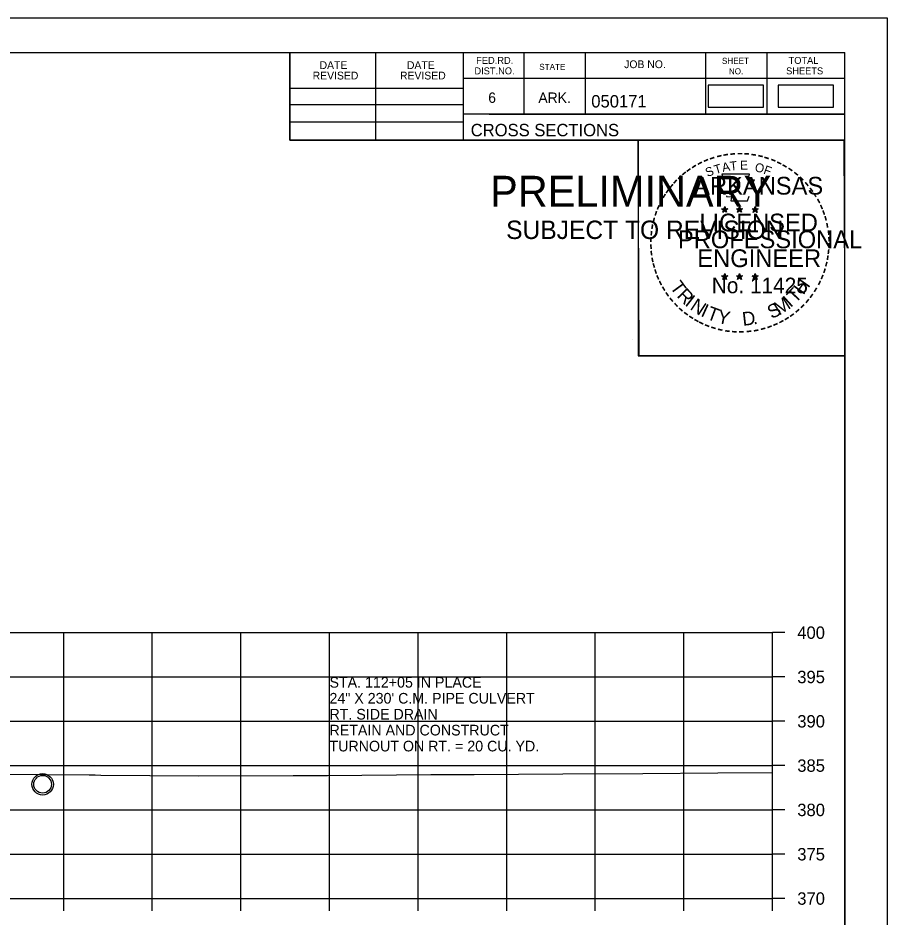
# Model space of a CAD drawing. Extents: x -37291014 to -37290680, y -936053 to -933067.
# Drawn here: x -37290778.3 to -37290680.2, y -933594.7 to -933493.3 of the extents above; entities that cross this region are included whole.
import ezdxf

# ---------------------------------------------------------------- set-up
doc = ezdxf.new("R2010")
doc.units = 0
for name, color, linetype in [('Default', 7, 'Continuous'), ('R_Axis', 7, 'Continuous'), ('R_Axis Annot', 7, 'Continuous'), ('R_Border', 7, 'Continuous'), ('R_Border PE', 7, 'Continuous'), ('R_Border Prem', 7, 'Continuous'), ('R_Exist Surface', 7, 'Continuous'), ('R_Grid', 7, 'Continuous'), ('R_No Plot', 7, 'Continuous'), ('R_Water', 7, 'Continuous'), ('R_Water Annot', 7, 'Continuous')]:
    doc.layers.add(name, color=color, linetype=linetype)

msp = doc.modelspace()

# ---------------------------------------------------------------- linework, layer by layer
at = {"layer": 'Default'}
for points in [[(-37290700.35, -933503.32), (-37290694.1, -933503.32), (-37290694.1, -933500.84), (-37290700.35, -933500.84)], [(-37290692.46, -933503.33), (-37290686.21, -933503.33), (-37290686.21, -933500.85), (-37290692.46, -933500.85)]]:
    msp.add_lwpolyline(points, close=True, dxfattribs=at)
at = {"layer": 'R_Axis'}
for p, q in [((-37290693.1, -933592.61), (-37290693.1, -933562.61)), ((-37290691.7, -933562.61), (-37290693.1, -933562.61)), ((-37290691.7, -933567.61), (-37290693.1, -933567.61)), ((-37290691.7, -933572.61), (-37290693.1, -933572.61)), ((-37290691.7, -933577.61), (-37290693.1, -933577.61)), ((-37290691.7, -933582.61), (-37290693.1, -933582.61)), ((-37290691.7, -933587.61), (-37290693.1, -933587.61)), ((-37290993.1, -933592.61), (-37290693.1, -933592.61)), ((-37290773.1, -933594.01), (-37290773.1, -933592.61)), ((-37290763.1, -933594.01), (-37290763.1, -933592.61)), ((-37290753.1, -933594.01), (-37290753.1, -933592.61)), ((-37290743.1, -933594.01), (-37290743.1, -933592.61)), ((-37290733.1, -933594.01), (-37290733.1, -933592.61)), ((-37290723.1, -933594.01), (-37290723.1, -933592.61)), ((-37290713.1, -933594.01), (-37290713.1, -933592.61)), ((-37290703.1, -933594.01), (-37290703.1, -933592.61)), ((-37290693.1, -933594.01), (-37290693.1, -933592.61)), ((-37290691.7, -933592.61), (-37290693.1, -933592.61))]:
    msp.add_line(p, q, dxfattribs=at)
at = {"layer": 'R_Border'}
for p, q in [((-37291001.1, -933497.15), (-37290684.92, -933497.15)), ((-37290747.56, -933507.03), (-37290747.56, -933497.15)), ((-37290737.88, -933507.03), (-37290737.88, -933497.15)), ((-37290728.02, -933497.15), (-37290728.02, -933507.03)), ((-37290721.18, -933497.15), (-37290721.18, -933504.09)), ((-37290714.24, -933497.15), (-37290714.24, -933504.09)), ((-37290700.66, -933497.15), (-37290700.66, -933504.09)), ((-37290693.72, -933497.15), (-37290693.72, -933504.09)), ((-37290684.92, -933702.61), (-37290684.92, -933497.15)), ((-37290684.92, -933500.09), (-37290728.02, -933500.09)), ((-37290684.92, -933500.07), (-37290684.92, -933500.07)), ((-37290747.56, -933501.17), (-37290728.02, -933501.17)), ((-37290747.56, -933503.03), (-37290728.02, -933503.03)), ((-37290684.92, -933504.09), (-37290728.02, -933504.09)), ((-37290725.06, -933504.09), (-37290684.92, -933504.09)), ((-37290747.56, -933504.97), (-37290728.02, -933504.97)), ((-37290684.92, -933507.03), (-37290747.56, -933507.03))]:
    msp.add_line(p, q, dxfattribs=at)
at = {"layer": 'R_Border PE'}
for p, q in [((-37290698.84, -933514.77), (-37290698.49, -933514.88)), ((-37290698.84, -933514.77), (-37290698.58, -933514.82)), ((-37290698.84, -933514.77), (-37290698.6, -933514.89)), ((-37290698.49, -933514.52), (-37290698.53, -933514.77)), ((-37290698.49, -933514.88), (-37290698.49, -933514.52)), ((-37290698.49, -933514.52), (-37290698.44, -933514.77)), ((-37290698.14, -933514.77), (-37290698.49, -933514.88)), ((-37290698.14, -933514.77), (-37290698.43, -933514.82)), ((-37290698.14, -933514.77), (-37290698.34, -933514.87)), ((-37290697.17, -933514.77), (-37290696.82, -933514.88)), ((-37290697.17, -933514.77), (-37290696.91, -933514.82)), ((-37290697.17, -933514.77), (-37290696.93, -933514.89)), ((-37290696.82, -933514.52), (-37290696.86, -933514.77)), ((-37290696.82, -933514.88), (-37290696.82, -933514.52)), ((-37290696.82, -933514.52), (-37290696.77, -933514.77)), ((-37290696.47, -933514.77), (-37290696.82, -933514.88)), ((-37290696.47, -933514.77), (-37290696.76, -933514.82)), ((-37290696.47, -933514.77), (-37290696.67, -933514.87)), ((-37290695.4, -933514.78), (-37290695.05, -933514.89)), ((-37290695.4, -933514.78), (-37290695.15, -933514.83)), ((-37290695.4, -933514.78), (-37290695.17, -933514.9)), ((-37290695.05, -933514.53), (-37290695.09, -933514.78)), ((-37290695.05, -933514.89), (-37290695.05, -933514.53)), ((-37290695.05, -933514.53), (-37290695, -933514.78)), ((-37290694.71, -933514.78), (-37290695.05, -933514.89)), ((-37290694.71, -933514.78), (-37290694.99, -933514.83)), ((-37290694.71, -933514.78), (-37290694.91, -933514.88)), ((-37290698.7, -933515.18), (-37290698.49, -933514.88)), ((-37290698.7, -933515.18), (-37290698.58, -933514.93)), ((-37290698.7, -933515.18), (-37290698.49, -933514.96)), ((-37290698.27, -933515.18), (-37290698.49, -933514.88)), ((-37290698.27, -933515.18), (-37290698.49, -933514.96)), ((-37290698.27, -933515.18), (-37290698.41, -933514.89)), ((-37290697.03, -933515.18), (-37290696.82, -933514.88)), ((-37290697.03, -933515.18), (-37290696.91, -933514.93)), ((-37290697.03, -933515.18), (-37290696.82, -933514.96)), ((-37290696.6, -933515.18), (-37290696.82, -933514.88)), ((-37290696.6, -933515.18), (-37290696.82, -933514.96)), ((-37290696.6, -933515.18), (-37290696.74, -933514.89)), ((-37290695.27, -933515.19), (-37290695.05, -933514.89)), ((-37290695.27, -933515.19), (-37290695.14, -933514.95)), ((-37290695.27, -933515.19), (-37290695.06, -933514.97)), ((-37290694.84, -933515.19), (-37290695.06, -933514.98)), ((-37290694.84, -933515.19), (-37290695.05, -933514.89)), ((-37290694.84, -933515.19), (-37290694.98, -933514.9)), ((-37290698.84, -933522.34), (-37290698.49, -933522.45)), ((-37290698.84, -933522.34), (-37290698.59, -933522.39)), ((-37290698.84, -933522.34), (-37290698.6, -933522.47)), ((-37290698.71, -933522.75), (-37290698.49, -933522.45)), ((-37290698.71, -933522.75), (-37290698.58, -933522.51)), ((-37290698.71, -933522.75), (-37290698.49, -933522.53)), ((-37290698.49, -933522.09), (-37290698.53, -933522.34)), ((-37290698.49, -933522.45), (-37290698.49, -933522.09)), ((-37290698.49, -933522.09), (-37290698.44, -933522.34)), ((-37290698.14, -933522.34), (-37290698.49, -933522.45)), ((-37290698.28, -933522.75), (-37290698.49, -933522.45)), ((-37290698.28, -933522.75), (-37290698.49, -933522.54)), ((-37290698.14, -933522.34), (-37290698.43, -933522.39)), ((-37290698.28, -933522.75), (-37290698.42, -933522.46)), ((-37290698.14, -933522.34), (-37290698.35, -933522.45)), ((-37290697.17, -933522.34), (-37290696.82, -933522.45)), ((-37290697.17, -933522.34), (-37290696.92, -933522.39)), ((-37290697.17, -933522.34), (-37290696.93, -933522.47)), ((-37290697.04, -933522.75), (-37290696.82, -933522.45)), ((-37290697.04, -933522.75), (-37290696.91, -933522.51)), ((-37290697.04, -933522.75), (-37290696.82, -933522.53)), ((-37290696.82, -933522.09), (-37290696.86, -933522.34)), ((-37290696.82, -933522.45), (-37290696.82, -933522.09)), ((-37290696.82, -933522.09), (-37290696.77, -933522.34)), ((-37290696.48, -933522.34), (-37290696.82, -933522.45)), ((-37290696.61, -933522.75), (-37290696.82, -933522.45)), ((-37290696.61, -933522.75), (-37290696.82, -933522.54)), ((-37290696.48, -933522.34), (-37290696.76, -933522.39)), ((-37290696.61, -933522.75), (-37290696.75, -933522.46)), ((-37290696.48, -933522.34), (-37290696.68, -933522.45)), ((-37290695.4, -933522.35), (-37290695.06, -933522.46)), ((-37290695.4, -933522.35), (-37290695.15, -933522.4)), ((-37290695.4, -933522.35), (-37290695.17, -933522.48)), ((-37290695.27, -933522.76), (-37290695.06, -933522.46)), ((-37290695.27, -933522.76), (-37290695.15, -933522.52)), ((-37290695.27, -933522.76), (-37290695.06, -933522.54)), ((-37290695.06, -933522.1), (-37290695.1, -933522.35)), ((-37290695.06, -933522.46), (-37290695.06, -933522.1)), ((-37290695.06, -933522.1), (-37290695.01, -933522.35)), ((-37290694.71, -933522.35), (-37290695.06, -933522.46)), ((-37290694.84, -933522.76), (-37290695.06, -933522.46)), ((-37290694.84, -933522.76), (-37290695.06, -933522.55)), ((-37290694.71, -933522.35), (-37290694.99, -933522.4)), ((-37290694.84, -933522.76), (-37290694.98, -933522.47)), ((-37290694.71, -933522.35), (-37290694.91, -933522.46))]:
    msp.add_line(p, q, dxfattribs=at)
for points in [[(-37290698.8, -933510.89), (-37290698.53, -933511.72)], [(-37290695.28, -933511.81), (-37290695.14, -933511.53), (-37290695.83, -933511.55), (-37290695.68, -933510.89), (-37290698.8, -933510.89)], [(-37290698.3, -933513.32), (-37290698.3, -933513.4), (-37290697.74, -933513.42), (-37290697.79, -933513.89), (-37290695.92, -933513.89), (-37290695.72, -933513.36)], [(-37290698.49, -933514.52), (-37290698.27, -933515.18), (-37290698.84, -933514.77), (-37290698.14, -933514.77), (-37290698.7, -933515.18), (-37290698.49, -933514.52)], [(-37290696.82, -933514.52), (-37290696.6, -933515.18), (-37290697.17, -933514.77), (-37290696.47, -933514.77), (-37290697.03, -933515.18), (-37290696.82, -933514.52)], [(-37290695.05, -933514.53), (-37290694.84, -933515.19), (-37290695.4, -933514.78), (-37290694.71, -933514.78), (-37290695.27, -933515.19), (-37290695.05, -933514.53)], [(-37290698.49, -933522.09), (-37290698.28, -933522.75), (-37290698.84, -933522.34), (-37290698.14, -933522.34), (-37290698.71, -933522.75), (-37290698.49, -933522.09)], [(-37290696.82, -933522.09), (-37290696.61, -933522.75), (-37290697.17, -933522.34), (-37290696.48, -933522.34), (-37290697.04, -933522.75), (-37290696.82, -933522.09)], [(-37290695.06, -933522.1), (-37290694.84, -933522.76), (-37290695.4, -933522.35), (-37290694.71, -933522.35), (-37290695.27, -933522.76), (-37290695.06, -933522.1)]]:
    msp.add_lwpolyline(points, dxfattribs=at)
for centre, radius in [((-37290698.49, -933514.88), 0.172), ((-37290698.49, -933514.88), 0.145), ((-37290698.49, -933514.88), 0.116), ((-37290698.49, -933514.88), 0.0991), ((-37290698.49, -933514.88), 0.0747), ((-37290696.82, -933514.88), 0.172), ((-37290696.82, -933514.88), 0.145), ((-37290696.82, -933514.88), 0.116), ((-37290696.82, -933514.88), 0.0991), ((-37290696.82, -933514.88), 0.0747), ((-37290695.05, -933514.89), 0.172), ((-37290695.05, -933514.89), 0.145), ((-37290695.05, -933514.89), 0.116), ((-37290695.05, -933514.89), 0.0991), ((-37290698.49, -933514.88), 0.0495), ((-37290698.49, -933514.88), 0.0296), ((-37290696.82, -933514.88), 0.0495), ((-37290696.82, -933514.88), 0.0296), ((-37290695.05, -933514.89), 0.0747), ((-37290695.05, -933514.89), 0.0495), ((-37290695.05, -933514.89), 0.0296), ((-37290698.49, -933522.46), 0.172), ((-37290698.49, -933522.46), 0.145), ((-37290698.49, -933522.46), 0.116), ((-37290698.49, -933522.46), 0.0991), ((-37290698.49, -933522.46), 0.0747), ((-37290698.49, -933522.46), 0.0495), ((-37290698.49, -933522.46), 0.0296), ((-37290696.82, -933522.46), 0.172), ((-37290696.82, -933522.46), 0.145), ((-37290696.82, -933522.46), 0.116), ((-37290696.82, -933522.46), 0.0991), ((-37290696.82, -933522.46), 0.0747), ((-37290696.82, -933522.46), 0.0495), ((-37290696.82, -933522.46), 0.0296), ((-37290695.06, -933522.47), 0.172), ((-37290695.06, -933522.47), 0.145), ((-37290695.06, -933522.47), 0.116), ((-37290695.06, -933522.47), 0.0991), ((-37290695.06, -933522.47), 0.0747), ((-37290695.06, -933522.47), 0.0495), ((-37290695.06, -933522.47), 0.0296)]:
    msp.add_circle(centre, radius, dxfattribs=at)
at = {"layer": 'R_Exist Surface'}
msp.add_lwpolyline([(-37290785.24, -933578.53), (-37290770.21, -933578.67), (-37290769.93, -933578.67), (-37290769.53, -933578.67), (-37290768.89, -933578.68), (-37290757.83, -933578.75), (-37290747.2, -933578.74), (-37290745.42, -933578.73), (-37290743.34, -933578.72), (-37290731.66, -933578.62), (-37290726.78, -933578.61), (-37290716.77, -933578.55), (-37290707.75, -933578.49), (-37290699.28, -933578.44), (-37290693.1, -933578.4)], dxfattribs=at)
at = {"layer": 'R_Grid'}
for p, q in [((-37290993.1, -933562.61), (-37290693.1, -933562.61)), ((-37290773.1, -933592.61), (-37290773.1, -933562.61)), ((-37290763.1, -933592.61), (-37290763.1, -933562.61)), ((-37290753.1, -933592.61), (-37290753.1, -933562.61)), ((-37290743.1, -933592.61), (-37290743.1, -933562.61)), ((-37290733.1, -933592.61), (-37290733.1, -933562.61)), ((-37290723.1, -933592.61), (-37290723.1, -933562.61)), ((-37290713.1, -933592.61), (-37290713.1, -933562.61)), ((-37290703.1, -933592.61), (-37290703.1, -933562.61)), ((-37290693.1, -933592.61), (-37290693.1, -933562.61)), ((-37290993.1, -933567.61), (-37290693.1, -933567.61)), ((-37290993.1, -933572.61), (-37290693.1, -933572.61)), ((-37290993.1, -933577.61), (-37290693.1, -933577.61)), ((-37290993.1, -933582.61), (-37290693.1, -933582.61)), ((-37290993.1, -933587.61), (-37290693.1, -933587.61)), ((-37290993.1, -933592.61), (-37290693.1, -933592.61))]:
    msp.add_line(p, q, dxfattribs=at)
at = {"layer": 'R_No Plot'}
for p, q in [((-37291013.5, -933493.25), (-37290680.17, -933493.25)), ((-37290708.89, -933529.48), (-37290708.89, -933529.48))]:
    msp.add_line(p, q, dxfattribs=at)
for points in [[(-37291013.51, -933493.25), (-37290680.17, -933493.25), (-37290680.17, -933706.59), (-37291013.51, -933706.59)], [(-37290767.18, -933497.15), (-37290747.56, -933497.15), (-37290747.56, -933507.03), (-37290731.45, -933507.03), (-37290708.25, -933507.03), (-37290708.25, -933531.36), (-37290684.92, -933531.36), (-37290684.92, -933702.61), (-37291001.1, -933702.61), (-37291001.1, -933497.15)], [(-37290708.25, -933507.03), (-37290685.04, -933507.03), (-37290684.92, -933531.36), (-37290708.13, -933531.36)]]:
    msp.add_lwpolyline(points, close=True, dxfattribs=at)
msp.add_circle((-37290775.48, -933579.72), 1.21, dxfattribs=at)
at = {"layer": 'R_Water'}
msp.add_circle((-37290775.48, -933579.72), 1, dxfattribs=at)

# ---------------------------------------------------------------- texts
at = {"layer": 'R_Axis Annot'}
for s, p in [('400', (-37290690.3, -933563.31)), ('395', (-37290690.3, -933568.31)), ('390', (-37290690.3, -933573.31)), ('385', (-37290690.3, -933578.31)), ('380', (-37290690.3, -933583.31)), ('375', (-37290690.3, -933588.31)), ('370', (-37290690.3, -933593.31))]:
    msp.add_text(s, height=1.4, dxfattribs=at).set_placement(p)
at = {"layer": 'R_Border'}
for s, height, p in [('DATE', 0.879, (-37290744.22, -933499.01)), ('DATE', 0.879, (-37290734.36, -933499.01)), ('FED.RD.', 0.782, (-37290726.54, -933498.43)), ('STATE', 0.684, (-37290719.42, -933499.11)), ('JOB NO.', 0.879, (-37290709.84, -933498.91)), ('SHEET', 0.684, (-37290698.8, -933498.43)), ('TOTAL', 0.782, (-37290691.28, -933498.43)), ('REVISED', 0.879, (-37290745, -933500.19)), ('REVISED', 0.879, (-37290735.14, -933500.19)), ('DIST.NO.', 0.782, (-37290726.74, -933499.61)), ('NO.', 0.684, (-37290698.02, -933499.61)), ('SHEETS', 0.782, (-37290691.56, -933499.61)), ('6', 1.17, (-37290725.18, -933502.83)), ('ARK.', 1.172, (-37290719.52, -933502.83)), ('050171', 1.4, (-37290713.55, -933503.35)), ('CROSS SECTIONS', 1.4, (-37290727.16, -933506.6))]:
    msp.add_text(s, height=height, dxfattribs=at).set_placement(p)
at = {"layer": 'R_Border PE'}
for s, height, rotation, p in [('-', 1.6, 13.6302, (-37290699.3, -933509.52)), ('-', 1.6, 10.2193, (-37290698.62, -933509.36)), ('-', 1.6, 5.8968, (-37290697.89, -933509.25)), ('-', 1.6, 0.1862, (-37290697.12, -933509.18)), ('-', 1.6, 357.743, (-37290696.4, -933509.19)), ('-', 1.6, 352.1617, (-37290695.65, -933509.25)), ('-', 1.6, 347.2049, (-37290694.93, -933509.36)), ('-', 1.6, 28.7918, (-37290701.31, -933510.35)), ('-', 1.6, 24.3072, (-37290700.68, -933510.03)), ('-', 1.6, 19.1761, (-37290700.05, -933509.77)), ('T', 1, 16.4036, (-37290699.53, -933510.88)), ('A', 1, 11.2132, (-37290698.7, -933510.63)), ('T', 1, 6.0228, (-37290697.85, -933510.47)), ('E', 1, 0.8323, (-37290696.75, -933510.36)), ('O', 1, 350.4515, (-37290695.14, -933510.57)), ('-', 1.6, 342.3362, (-37290694.3, -933509.52)), ('-', 1.6, 337.8551, (-37290693.56, -933509.74)), ('-', 1.6, 334.1211, (-37290692.93, -933510.01)), ('-', 1.6, 329.6409, (-37290692.35, -933510.3)), ('-', 1.6, 38.9507, (-37290702.97, -933511.49)), ('-', 1.6, 36.2317, (-37290702.49, -933511.12)), ('-', 1.6, 34.0636, (-37290701.91, -933510.72)), ('S', 1, 21.594, (-37290700.44, -933511.21)), ('F', 1, 340.0707, (-37290694.19, -933510.79)), ('-', 1.6, 325.8627, (-37290691.71, -933510.66)), ('-', 1.6, 320.5297, (-37290691.1, -933511.08)), ('-', 1.6, 48.4231, (-37290703.85, -933512.39)), ('-', 1.6, 42.9622, (-37290703.4, -933511.91)), ('-', 1.6, 315.5786, (-37290690.5, -933511.57)), ('-', 1.6, 309.8797, (-37290689.93, -933512.12)), ('-', 1.6, 54.2325, (-37290704.66, -933513.44)), ('-', 1.6, 50.6142, (-37290704.25, -933512.88)), ('-', 1.6, 306.6522, (-37290689.41, -933512.72)), ('-', 1.6, 62.8713, (-37290705.3, -933514.58)), ('-', 1.6, 58.0706, (-37290704.99, -933513.97)), ('-', 1.4, 303.6753, (-37290688.92, -933513.29)), ('-', 1.6, 299.6684, (-37290688.6, -933513.9)), ('-', 1.6, 67.7743, (-37290705.56, -933515.19)), ('-', 1.6, 294.6628, (-37290688.28, -933514.51)), ('-', 1.6, 75.461, (-37290705.98, -933516.54)), ('-', 1.6, 72.3945, (-37290705.78, -933515.82)), ('-', 1.6, 290.5728, (-37290688.02, -933515.09)), ('-', 1.6, 285.1233, (-37290687.79, -933515.67)), ('-', 1.6, 81.2013, (-37290706.11, -933517.25)), ('-', 1.6, 280.5493, (-37290687.59, -933516.41)), ('-', 1.6, 85.1863, (-37290706.18, -933517.94)), ('-', 1.6, 276.5962, (-37290687.42, -933517.18)), ('-', 1.6, 94.1959, (-37290706.17, -933519.37)), ('-', 1.6, 89.0622, (-37290706.21, -933518.64)), ('-', 1.6, 274.3301, (-37290687.36, -933517.9)), ('-', 1.6, 269.9407, (-37290687.33, -933518.53)), ('-', 1.6, 98.9479, (-37290706.1, -933520.04)), ('-', 1.6, 263.5172, (-37290687.35, -933519.2)), ('-', 1.6, 101.7149, (-37290705.97, -933520.77)), ('-', 1.6, 255.7626, (-37290687.53, -933520.53)), ('-', 1.6, 260.9953, (-37290687.42, -933519.85)), ('-', 1.6, 105.4578, (-37290705.8, -933521.36)), ('-', 1.6, 109.0874, (-37290705.59, -933521.99)), ('-', 1.6, 252.8681, (-37290687.71, -933521.25)), ('-', 1.6, 114.0643, (-37290705.34, -933522.59)), ('-', 1.6, 115.7289, (-37290705.03, -933523.21)), ('T', 1.54, 306.0406, (-37290704.73, -933523.62)), ('H', 1.54, 54.6088, (-37290689.61, -933524.58)), ('-', 1.6, 244.6197, (-37290688.2, -933522.55)), ('-', 1.6, 247.8887, (-37290687.93, -933521.92)), ('-', 1.6, 120.4471, (-37290704.67, -933523.79)), ('R', 1.54, 314.005, (-37290703.97, -933524.66)), ('T', 1.54, 46.6444, (-37290690.5, -933525.52)), ('-', 1.6, 239.0712, (-37290688.59, -933523.3)), ('-', 1.6, 125.8934, (-37290704.27, -933524.36)), ('-', 1.6, 130.7181, (-37290703.81, -933524.91)), ('I', 1.54, 321.9694, (-37290703.07, -933525.6)), ('N', 1.54, 326.5002, (-37290702.5, -933526.07)), ('M', 1.54, 32.6563, (-37290692.35, -933526.85)), ('I', 1.54, 42.1136, (-37290691.06, -933526)), ('-', 1.6, 231.2538, (-37290689.42, -933524.52)), ('-', 1.6, 233.8452, (-37290688.99, -933523.96)), ('-', 1.6, 134.2238, (-37290703.29, -933525.45)), ('-', 1.6, 138.9338, (-37290702.77, -933525.92)), ('I', 1.54, 335.3603, (-37290701.29, -933526.85)), ('T', 1.54, 339.8912, (-37290700.63, -933527.18)), ('S', 1.54, 26.9312, (-37290693.19, -933527.25)), ('-', 1.6, 225.7653, (-37290689.9, -933525.09)), ('-', 1.6, 144.6463, (-37290702.21, -933526.32)), ('-', 1.6, 148.0898, (-37290701.65, -933526.69)), ('Y', 1.54, 347.8556, (-37290699.42, -933527.63)), ('D', 1.54, 6.3969, (-37290696.43, -933527.99)), ('-', 1.6, 212.2491, (-37290691.51, -933526.45)), ('-', 1.6, 215.7363, (-37290690.97, -933526.07)), ('-', 1.6, 221.0851, (-37290690.42, -933525.59)), ('-', 1.6, 151.5704, (-37290701.07, -933527.02)), ('-', 1.6, 154.6002, (-37290700.55, -933527.27)), ('-', 1.6, 158.5612, (-37290699.92, -933527.52)), ('.', 1.54, 13.7642, (-37290695.24, -933527.86)), ('-', 1.6, 200.7184, (-37290693.31, -933527.39)), ('-', 1.6, 204.2516, (-37290692.69, -933527.12)), ('-', 1.6, 207.3568, (-37290692.06, -933526.8)), ('-', 1.6, 162.7983, (-37290699.24, -933527.73)), ('-', 1.6, 167.5555, (-37290698.52, -933527.9)), ('-', 1.6, 173.1155, (-37290697.75, -933528.01)), ('-', 1.6, 176.5183, (-37290697, -933528.06)), ('-', 1.6, 181.5918, (-37290696.26, -933528.04)), ('-', 1.6, 185.8167, (-37290695.45, -933527.96)), ('-', 1.6, 191.2858, (-37290694.71, -933527.83)), ('-', 1.6, 195.4743, (-37290693.98, -933527.63))]:
    msp.add_text(s, height=height, rotation=rotation, dxfattribs=at).set_placement(p)
for s, height, p in [('ARKANSAS', 2, (-37290701.94, -933513.18)), ('LICENSED', 2, (-37290701.35, -933517.33)), ('DWB', 0.01, (-37290698.5, -933514.89)), ('DWB', 0.01, (-37290696.83, -933514.89)), ('DWB', 0.01, (-37290695.07, -933514.9)), ('PROFESSIONAL', 2, (-37290703.77, -933519.23)), ('ENGINEER', 2, (-37290701.58, -933521.36)), ('No. 11425', 1.757, (-37290699.95, -933524.31)), ('DWB', 0.01, (-37290698.5, -933522.46)), ('DWB', 0.01, (-37290696.84, -933522.46)), ('DWB', 0.01, (-37290695.07, -933522.47))]:
    msp.add_text(s, height=height, dxfattribs=at).set_placement(p)
at = {"layer": 'R_Border Prem'}
for s, height, p in [('PRELIMINARY', 3.5, (-37290724.97, -933514.56)), ('DWB', 0.01, (-37290724.22, -933512.71)), ('SUBJECT TO REVISION', 2.0751, (-37290723.16, -933518.19))]:
    msp.add_text(s, height=height, dxfattribs=at).set_placement(p)
at = {"layer": 'R_Water Annot'}
for s, p in [('STA. 112+05 IN PLACE', (-37290743.1, -933568.81)), ('24" X 230\' C.M. PIPE CULVERT', (-37290743.1, -933570.61)), ('RT. SIDE DRAIN', (-37290743.1, -933572.41)), ('RETAIN AND CONSTRUCT', (-37290743.1, -933574.21)), ('TURNOUT ON RT. = 20 CU. YD.', (-37290743.1, -933576.01))]:
    msp.add_text(s, height=1.2, dxfattribs=at).set_placement(p)

doc.saveas('drawing.dxf')
